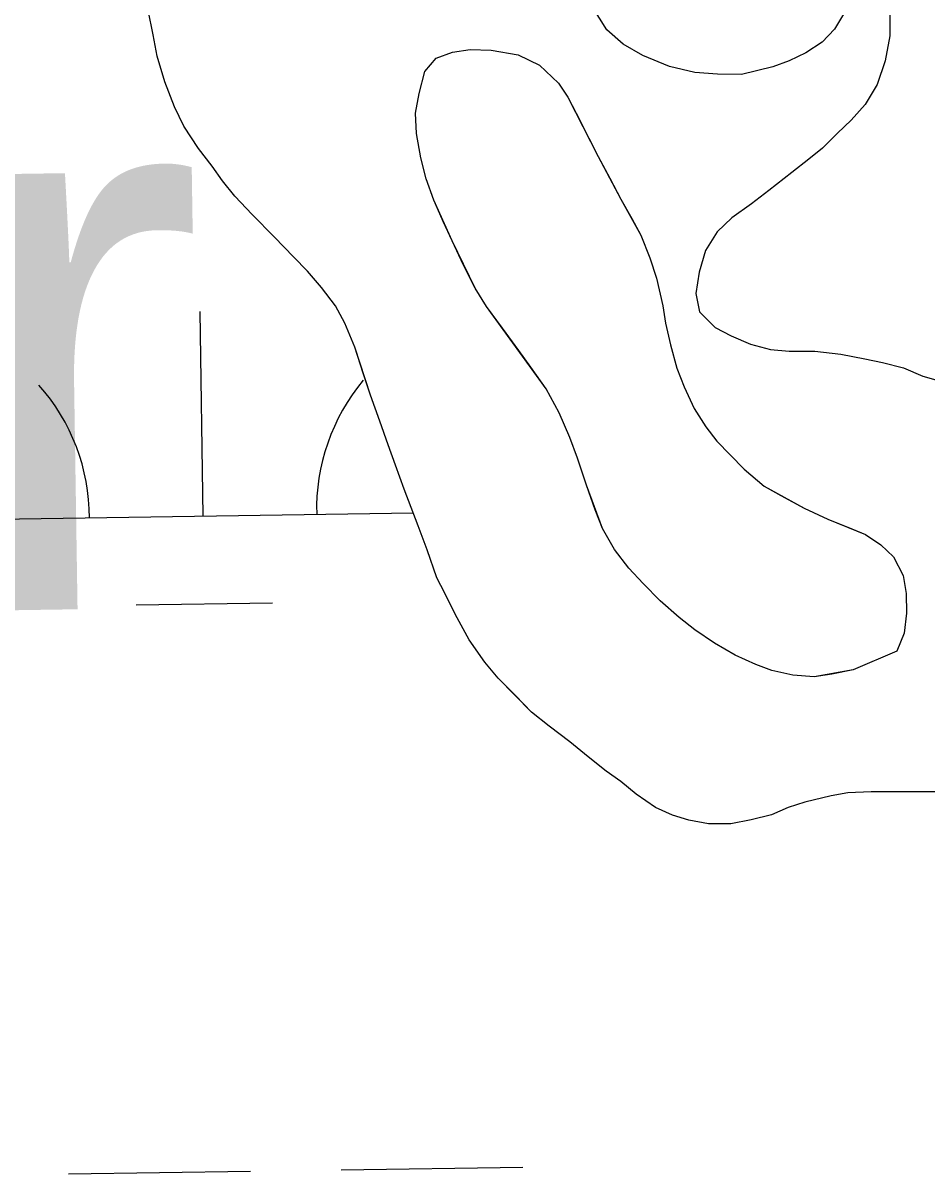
# Model space of a CAD drawing. Extents: x 3807117 to 3845308, y 337856 to 363736.
# Drawn here: x 3821380.4 to 3821539.5, y 345724.6 to 345927.2 of the extents above; entities that cross this region are included whole.
import ezdxf

# ---------------------------------------------------------------- set-up
doc = ezdxf.new("R2010")
doc.units = 0
for name, color, linetype in [('V-RIVR-IDEN', 7, 'Continuous'), ('V-TOPO-SHOR', 7, 'Continuous'), ('V-WETL-SWMP', 7, 'Continuous')]:
    doc.layers.add(name, color=color, linetype=linetype)

msp = doc.modelspace()

# ---------------------------------------------------------------- linework, layer by layer
at = {"layer": 'V-TOPO-SHOR'}
for points in [[(3821443.19, 345857.16), (3821441.56, 345861.73), (3821440.29, 345865.62), (3821438.81, 345870.19), (3821437.02, 345874.39), (3821435.37, 345877.44), (3821432.96, 345880.66), (3821430.48, 345883.57), (3821427.99, 345886.1), (3821424.67, 345889.54), (3821420.75, 345893.53), (3821417.66, 345896.75), (3821415.48, 345899.43), (3821413.67, 345902.03), (3821411.26, 345905.16), (3821408.71, 345909.06), (3821407.07, 345912.5), (3821405.35, 345916.85), (3821404.02, 345921.42), (3821403.29, 345925.15), (3821402.41, 345929.49)], [(3821506.89, 345918.17), (3821502.63, 345918.2), (3821498.67, 345918.54), (3821494.18, 345919.56), (3821489.48, 345921.5), (3821486.06, 345923.51), (3821483.19, 345926.05), (3821480.56, 345930.11)], [(3821533.02, 345929.59), (3821532.98, 345924.95), (3821532.18, 345920.55), (3821530.78, 345916.38), (3821528.63, 345912.9), (3821526.17, 345910.1), (3821523.79, 345907.84), (3821521.11, 345905.2), (3821518.74, 345903.24), (3821515.75, 345900.91), (3821511.7, 345897.75), (3821508.64, 345895.42), (3821505.2, 345892.94), (3821502.59, 345890.45), (3821500.51, 345887.2), (3821499.42, 345883.4), (3821498.85, 345879.6), (3821499.51, 345876.41), (3821502.23, 345873.65), (3821505.03, 345872.18), (3821508.44, 345870.71), (3821512, 345869.77), (3821515.27, 345869.44), (3821519.76, 345869.48), (3821524.39, 345868.91), (3821528.57, 345868.11), (3821531.68, 345867.48), (3821535.4, 345866.54), (3821538.81, 345865.06), (3821543.13, 345863.81)], [(3821525.01, 345929.1), (3821523.24, 345926.15), (3821521.09, 345923.88), (3821518.18, 345922), (3821515.27, 345920.57), (3821512.37, 345919.53), (3821506.89, 345918.17)], [(3821526.53, 345813.35), (3821522.79, 345812.62), (3821519.67, 345812.11), (3821515.94, 345812.45), (3821512.21, 345813.24), (3821509.4, 345814.33), (3821505.76, 345815.95), (3821502.12, 345818.04), (3821498.64, 345820.43), (3821495.91, 345822.59), (3821492.58, 345825.51), (3821489.56, 345828.58), (3821487.07, 345831.26), (3821484.51, 345834.56), (3821482.4, 345838.23), (3821481.14, 345841.52), (3821479.57, 345845.87), (3821478.01, 345850.61), (3821476.67, 345854.27), (3821474.8, 345858.63), (3821472.47, 345862.84), (3821469.76, 345866.67), (3821467.65, 345869.58), (3821464.79, 345873.49), (3821462, 345877.32), (3821459.97, 345880.54), (3821457.95, 345884.59), (3821455.93, 345888.87), (3821454.35, 345892.31), (3821452.71, 345896.06), (3821451.37, 345899.8), (3821450.41, 345903.47), (3821449.68, 345907.81), (3821449.48, 345911.39), (3821450.12, 345914.82), (3821451.14, 345918.69), (3821453.14, 345921.04), (3821455.97, 345922.08), (3821459.09, 345922.59), (3821462.82, 345922.48), (3821467.54, 345921.61), (3821471.33, 345919.83), (3821474.66, 345916.67), (3821476.31, 345914.15), (3821477.74, 345911.39), (3821479.99, 345906.96), (3821481.64, 345903.75), (3821483.67, 345899.92), (3821485.62, 345896.25), (3821487.57, 345892.8), (3821489.14, 345889.9), (3821490.71, 345885.92), (3821491.9, 345882.33), (3821493, 345877.45), (3821493.51, 345874.4), (3821494.4, 345870.59), (3821495.5, 345866.46), (3821496.77, 345863.18), (3821498.57, 345859.35), (3821500.6, 345856.14), (3821502.56, 345853.61), (3821504.83, 345851.3), (3821507.32, 345848.7), (3821510.88, 345845.7), (3821513.83, 345844.07), (3821517.93, 345841.83), (3821522.1, 345839.89), (3821525.59, 345838.49), (3821528.71, 345837.17), (3821531.43, 345835.4), (3821533.63, 345833.25), (3821535.35, 345829.96), (3821535.86, 345826.83), (3821535.91, 345823.33), (3821535.5, 345819.83), (3821534.25, 345816.64), (3821526.53, 345813.35)], [(3821541.66, 345791.88), (3821537.48, 345791.91), (3821533.53, 345791.87), (3821529.73, 345791.9), (3821525.62, 345791.7), (3821522.65, 345791.2), (3821518, 345790.09), (3821515.1, 345789.13), (3821512.13, 345787.86), (3821508.55, 345786.98), (3821504.97, 345786.24), (3821501.09, 345786.28), (3821497.6, 345786.91), (3821494.72, 345787.77), (3821491.76, 345789.16), (3821488.36, 345791.47), (3821485.64, 345793.7), (3821483.07, 345795.55), (3821479.9, 345798.08), (3821476.65, 345800.69), (3821473.02, 345803.46), (3821469.92, 345805.92), (3821467.06, 345808.83), (3821464.04, 345811.9), (3821461.7, 345814.73), (3821458.92, 345818.63), (3821456.45, 345823.14), (3821454.66, 345826.87), (3821453.23, 345829.55), (3821451.52, 345834.51), (3821449.96, 345838.7), (3821447.5, 345845.18), (3821445.94, 345849.38), (3821444.68, 345852.96), (3821443.19, 345857.16)]]:
    msp.add_lwpolyline(points, dxfattribs=at)
at = {"layer": 'V-WETL-SWMP'}
for p, q in [((3821403.29, 345925.15), (3821402.41, 345929.49)), ((3821533.02, 345929.59), (3821532.98, 345924.95)), ((3821404.02, 345921.42), (3821403.29, 345925.15)), ((3821532.98, 345924.95), (3821532.19, 345920.55)), ((3821405.35, 345916.85), (3821404.02, 345921.42)), ((3821532.19, 345920.55), (3821530.78, 345916.38)), ((3821407.07, 345912.5), (3821405.35, 345916.85)), ((3821530.78, 345916.38), (3821528.63, 345912.9)), ((3821408.71, 345909.06), (3821407.07, 345912.5)), ((3821528.63, 345912.9), (3821526.17, 345910.1)), ((3821526.17, 345910.1), (3821523.79, 345907.84)), ((3821411.26, 345905.17), (3821408.71, 345909.06)), ((3821523.79, 345907.84), (3821521.11, 345905.2)), ((3821413.67, 345902.03), (3821411.26, 345905.17)), ((3821521.11, 345905.2), (3821518.74, 345903.24)), ((3821415.48, 345899.43), (3821413.67, 345902.03)), ((3821518.74, 345903.24), (3821515.75, 345900.91)), ((3821515.75, 345900.91), (3821511.7, 345897.75)), ((3821417.66, 345896.75), (3821415.48, 345899.43)), ((3821420.75, 345893.53), (3821417.66, 345896.75)), ((3821511.7, 345897.75), (3821508.64, 345895.42)), ((3821508.64, 345895.42), (3821505.2, 345892.94)), ((3821424.67, 345889.54), (3821420.75, 345893.53)), ((3821505.2, 345892.94), (3821502.59, 345890.45)), ((3821502.59, 345890.45), (3821500.51, 345887.2)), ((3821427.99, 345886.1), (3821424.67, 345889.54)), ((3821430.48, 345883.57), (3821427.99, 345886.1)), ((3821500.51, 345887.2), (3821499.42, 345883.4)), ((3821432.96, 345880.66), (3821430.48, 345883.57)), ((3821499.42, 345883.4), (3821498.85, 345879.61)), ((3821435.37, 345877.44), (3821432.96, 345880.66)), ((3821498.85, 345879.61), (3821499.51, 345876.41)), ((3821412.09, 345840.42), (3821411.55, 345876.42)), ((3821437.02, 345874.39), (3821435.37, 345877.44)), ((3821499.51, 345876.41), (3821502.23, 345873.65)), ((3821438.81, 345870.19), (3821437.02, 345874.39)), ((3821502.23, 345873.65), (3821505.03, 345872.18)), ((3821505.03, 345872.18), (3821508.44, 345870.71)), ((3821441.56, 345861.73), (3821438.81, 345870.19)), ((3821508.44, 345870.71), (3821512, 345869.77)), ((3821512, 345869.77), (3821515.27, 345869.44)), ((3821515.27, 345869.44), (3821519.76, 345869.48)), ((3821519.76, 345869.48), (3821524.39, 345868.91)), ((3821524.39, 345868.91), (3821528.57, 345868.11)), ((3821528.57, 345868.11), (3821531.68, 345867.48)), ((3821531.68, 345867.48), (3821535.4, 345866.54)), ((3821535.4, 345866.54), (3821538.81, 345865.06)), ((3821538.81, 345865.06), (3821543.13, 345863.81)), ((3821443.19, 345857.16), (3821441.56, 345861.73)), ((3821444.68, 345852.96), (3821443.19, 345857.16)), ((3821445.94, 345849.38), (3821444.68, 345852.96)), ((3821447.51, 345845.18), (3821445.94, 345849.38)), ((3821449.96, 345838.7), (3821447.51, 345845.18)), ((3821362.09, 345839.67), (3821449.1, 345840.98)), ((3821451.52, 345834.5), (3821449.96, 345838.7)), ((3821453.23, 345829.55), (3821451.52, 345834.5)), ((3821454.66, 345826.88), (3821453.23, 345829.55)), ((3821456.45, 345823.14), (3821454.66, 345826.88)), ((3821400.32, 345824.81), (3821424.32, 345825.17)), ((3821458.92, 345818.63), (3821456.45, 345823.14)), ((3821461.71, 345814.73), (3821458.92, 345818.63)), ((3821464.04, 345811.9), (3821461.71, 345814.73)), ((3821469.92, 345805.92), (3821464.04, 345811.9)), ((3821473.02, 345803.46), (3821469.92, 345805.92)), ((3821476.65, 345800.69), (3821473.02, 345803.46)), ((3821479.9, 345798.08), (3821476.65, 345800.69)), ((3821483.07, 345795.55), (3821479.9, 345798.08)), ((3821485.64, 345793.7), (3821483.07, 345795.55)), ((3821488.36, 345791.47), (3821485.64, 345793.7)), ((3821491.76, 345789.16), (3821488.36, 345791.47)), ((3821522.65, 345791.2), (3821518, 345790.09)), ((3821525.62, 345791.7), (3821522.65, 345791.2)), ((3821529.73, 345791.9), (3821525.62, 345791.7)), ((3821533.53, 345791.87), (3821529.73, 345791.9)), ((3821537.48, 345791.91), (3821533.53, 345791.87)), ((3821541.66, 345791.88), (3821537.48, 345791.91)), ((3821494.72, 345787.77), (3821491.76, 345789.16)), ((3821515.1, 345789.13), (3821512.13, 345787.86)), ((3821518, 345790.09), (3821515.1, 345789.13)), ((3821497.6, 345786.91), (3821494.72, 345787.77)), ((3821501.09, 345786.28), (3821497.6, 345786.91)), ((3821508.55, 345786.98), (3821504.97, 345786.24)), ((3821512.13, 345787.86), (3821508.55, 345786.98)), ((3821504.97, 345786.24), (3821501.09, 345786.28)), ((3821436.41, 345725.34), (3821468.4, 345725.82)), ((3821388.41, 345724.62), (3821420.41, 345725.1))]:
    msp.add_line(p, q, dxfattribs=at)
msp.add_lwpolyline([(3821525.02, 345929.1), (3821523.24, 345926.15), (3821521.09, 345923.88), (3821518.18, 345922), (3821515.27, 345920.57), (3821512.37, 345919.53), (3821506.89, 345918.16), (3821502.63, 345918.2), (3821498.67, 345918.54), (3821494.18, 345919.56), (3821489.48, 345921.51), (3821486.06, 345923.51), (3821483.19, 345926.05), (3821480.56, 345930.11)], dxfattribs=at)
msp.add_lwpolyline([(3821519.67, 345812.11), (3821515.94, 345812.45), (3821512.21, 345813.24), (3821509.4, 345814.33), (3821505.76, 345815.96), (3821502.12, 345818.04), (3821498.64, 345820.43), (3821495.91, 345822.59), (3821492.58, 345825.51), (3821489.56, 345828.58), (3821487.07, 345831.26), (3821484.51, 345834.56), (3821482.4, 345838.23), (3821479.57, 345845.87), (3821478.01, 345850.61), (3821476.67, 345854.28), (3821474.8, 345858.63), (3821472.47, 345862.84), (3821462, 345877.32), (3821459.97, 345880.54), (3821455.93, 345888.87), (3821452.71, 345896.06), (3821451.37, 345899.8), (3821450.41, 345903.47), (3821449.68, 345907.81), (3821449.48, 345911.39), (3821450.12, 345914.82), (3821451.14, 345918.69), (3821453.14, 345921.04), (3821455.97, 345922.08), (3821459.09, 345922.59), (3821462.83, 345922.48), (3821467.54, 345921.61), (3821471.33, 345919.82), (3821474.66, 345916.67), (3821476.31, 345914.15), (3821481.64, 345903.74), (3821485.62, 345896.25), (3821489.14, 345889.9), (3821490.71, 345885.92), (3821491.9, 345882.33), (3821493, 345877.45), (3821493.51, 345874.4), (3821494.4, 345870.58), (3821495.5, 345866.46), (3821496.77, 345863.18), (3821498.57, 345859.35), (3821500.6, 345856.14), (3821502.56, 345853.61), (3821507.32, 345848.7), (3821510.88, 345845.7), (3821517.93, 345841.83), (3821522.1, 345839.89), (3821528.71, 345837.17), (3821531.43, 345835.4), (3821533.62, 345833.25), (3821535.35, 345829.96), (3821535.86, 345826.83), (3821535.91, 345823.33), (3821535.5, 345819.83), (3821534.25, 345816.64), (3821526.53, 345813.35)], close=True, dxfattribs=at)
for centre, start, end in [((3821356.84, 345840.07), 0.0865, 41.6302), ((3821467.32, 345841.72), 140.0865, 181.6302)]:
    msp.add_arc(centre, 35.25, start, end, dxfattribs=at)

# ---------------------------------------------------------------- texts
at = {"layer": 'V-RIVR-IDEN'}
msp.add_text('Water', height=100, rotation=0.8756, dxfattribs=at).set_placement((3821056.89, 345818.94))

doc.saveas('drawing.dxf')
